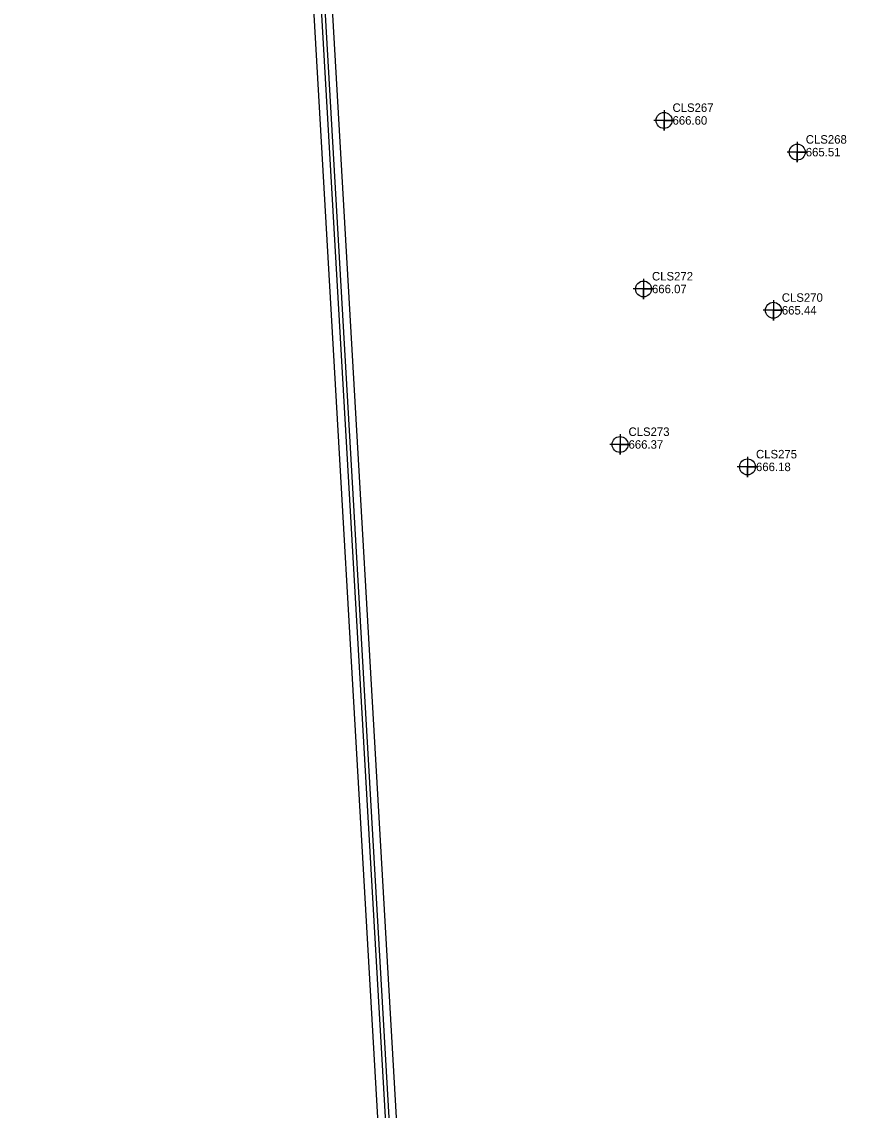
# Model space of a CAD drawing. Extents: x 1331606 to 1438728, y -485208 to 1373898.
# Drawn here: x 1378851.4 to 1379095.3, y 552034.7 to 552355.2 of the extents above; entities that cross this region are included whole.
import ezdxf

# ---------------------------------------------------------------- set-up
doc = ezdxf.new("R2010")
doc.units = 0
for name, color, linetype in [('Exist DTM Regular Point CELL', 7, 'Continuous'), ('Exist DTM Regular Point Cogo Elevation', 7, 'Continuous'), ('Exist DTM Regular Point Cogo Number', 7, 'Continuous'), ('Exist Roads EOP Other', 7, 'Continuous')]:
    doc.layers.add(name, color=color, linetype=linetype)

msp = doc.modelspace()

# ---------------------------------------------------------------- linework, layer by layer
at = {"layer": 'Exist DTM Regular Point CELL'}
for points in [[(1379040.5165000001, 552329.1630000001), (1379040.5165000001, 552323.1630000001), (1379040.5165000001, 552326.1630000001), (1379043.5165000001, 552326.1630000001), (1379037.5165000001, 552326.1630000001)], [(1379079.7561, 552319.826), (1379079.7561, 552313.826), (1379079.7561, 552316.826), (1379082.7561, 552316.826), (1379076.7561, 552316.826)], [(1379034.4737, 552279.5376), (1379034.4737, 552273.5376), (1379034.4737, 552276.5376), (1379037.4737, 552276.5376), (1379031.4737, 552276.5376)], [(1379072.7058, 552273.2606), (1379072.7058, 552267.2606), (1379072.7058, 552270.2606), (1379075.7058, 552270.2606), (1379069.7058, 552270.2606)], [(1379027.5577, 552233.7548), (1379027.5577, 552227.7548), (1379027.5577, 552230.7548), (1379030.5577, 552230.7548), (1379024.5577, 552230.7548)], [(1379065.1017, 552227.1518), (1379065.1017, 552221.1518), (1379065.1017, 552224.1518), (1379068.1017, 552224.1518), (1379062.1017, 552224.1518)]]:
    msp.add_lwpolyline(points, dxfattribs=at)
for centre in [(1379040.5165000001, 552326.1630000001), (1379079.7561, 552316.826), (1379034.4737, 552276.537600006), (1379072.7058, 552270.260600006), (1379027.5577, 552230.7548), (1379065.1017, 552224.1518)]:
    msp.add_circle(centre, 2.344041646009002, dxfattribs=at)
at = {"layer": 'Exist Roads EOP Other'}
msp.add_spline([(1378930.0704, 552542.9155), (1378932.5817, 552537.9158), (1378932.5817, 552537.9158), (1378929.449, 552534.7859), (1378926.8962, 552542.0254000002)], degree=3, dxfattribs=at)

# ---------------------------------------------------------------- texts
at = {"layer": 'Exist DTM Regular Point Cogo Elevation'}
for s, p in [('666.60', (1379043.0165000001, 552324.9130000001)), ('665.51', (1379082.2561, 552315.576)), ('666.07', (1379036.9737, 552275.2876)), ('665.44', (1379075.2058, 552269.0106)), ('666.37', (1379030.0577, 552229.5048)), ('666.18', (1379067.6017, 552222.9018))]:
    msp.add_text(s, height=2.5, dxfattribs=at).set_placement(p)
at = {"layer": 'Exist DTM Regular Point Cogo Number'}
for s, p in [('CLS267', (1379043.0165000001, 552328.6630000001)), ('CLS268', (1379082.2561, 552319.326)), ('CLS272', (1379036.9737, 552279.0376)), ('CLS270', (1379075.2058, 552272.7606)), ('CLS273', (1379030.0577, 552233.2548)), ('CLS275', (1379067.6017, 552226.6518))]:
    msp.add_text(s, height=2.5, dxfattribs=at).set_placement(p)

doc.saveas('drawing.dxf')
